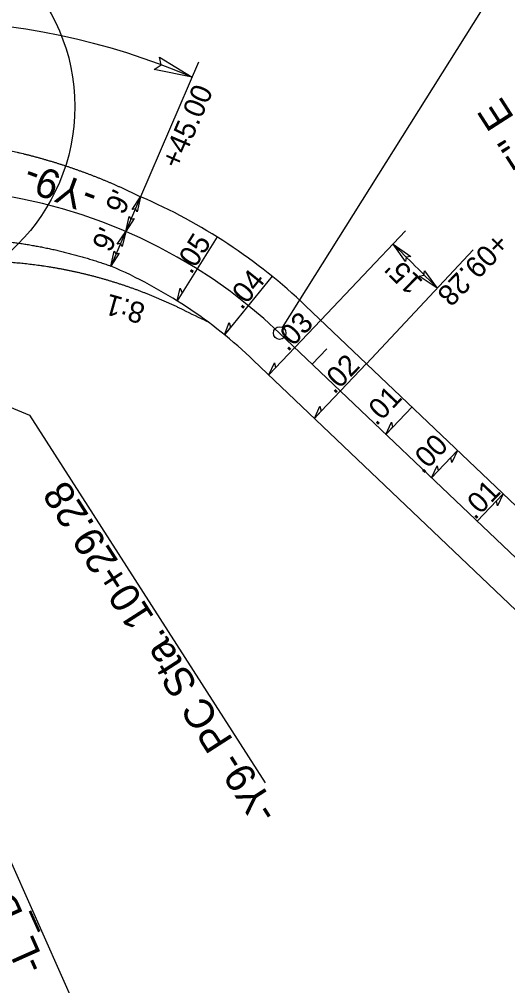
# Model space of a CAD drawing. Extents: x 472216 to 481979, y 489069 to 507339.
# Drawn here: x 477805.4 to 477922, y 499384.8 to 499615.3 of the extents above; entities that cross this region are included whole.
import ezdxf

# ---------------------------------------------------------------- set-up
doc = ezdxf.new("R2010")
doc.units = 0
for name, color, linetype in [('Old_Level_12', 7, 'Continuous'), ('Prop Drainage Structure Drop Inlet Grate 2 Narrow Slots and Sag Grates 840 24 CELL', 7, 'Continuous'), ('Prop Drainage Structure Drop Inlet Grate 2 Wide Slots and Sag Grates 840 22 Label', 7, 'Continuous'), ('Prop Drainage Structure Outlet Berm Ditch 850 10 CELL', 7, 'Continuous'), ('Prop Drainage Structure Pipe CSP 15in', 7, 'Continuous'), ('Prop Drainage Structure Pipe RCP 24in Class III Label', 7, 'Continuous'), ('Prop Drainage Structure Tops and Inverts LABEL', 7, 'Continuous'), ('Prop Earthen Structure False Sump CELL', 7, 'Continuous'), ('Prop Erosion Embankment Toe Protection CELL', 7, 'Continuous'), ('Sheet Block Revision CELL', 7, 'Continuous'), ('Sheet North Arrow Point CELL', 7, 'Continuous'), ('Sheet PE Seal Cell', 7, 'Continuous'), ('Sheet Plan And Profile CELL', 7, 'Continuous'), ('Sheet Plot Border Outside CELL', 7, 'Continuous'), ('Sheet Profile Grid Major CELL', 7, 'Continuous')]:
    doc.layers.add(name, color=color, linetype=linetype)

msp = doc.modelspace()

# ---------------------------------------------------------------- linework, layer by layer
at = {"layer": 'Old_Level_12'}
for p, q in [((477868.26, 499541.74), (477946.38, 499666.24)), ((477719.99, 499557.05), (477807.86, 499520.85)), ((477807.86, 499520.85), (477864.13, 499433.14))]:
    msp.add_line(p, q, dxfattribs=at)
msp.add_circle((477867.55, 499540.42), 1.5, dxfattribs=at)
at = {"layer": 'Prop Drainage Structure Drop Inlet Grate 2 Narrow Slots and Sag Grates 840 24 CELL'}
for points in [[(477843.08, 499548.1), (477843.81, 499551.17), (477844.3, 499550.06)], [(477854.39, 499540), (477855.49, 499542.96), (477855.84, 499541.8)], [(477864.98, 499530.43), (477866.31, 499533.3), (477866.57, 499532.11)], [(477875.85, 499520.09), (477877.18, 499522.96), (477877.44, 499521.77)], [(477892.92, 499516.27), (477894.25, 499519.14), (477894.51, 499517.95)], [(477910, 499512.45), (477908.67, 499509.58), (477908.41, 499510.77)], [(477903.78, 499505.92), (477905.11, 499508.79), (477905.37, 499507.6)], [(477920.86, 499502.11), (477919.53, 499499.24), (477919.28, 499500.43)]]:
    msp.add_lwpolyline(points, close=True, dxfattribs=at)
at = {"layer": 'Prop Drainage Structure Drop Inlet Grate 2 Wide Slots and Sag Grates 840 22 Label'}
for p, q in [((477852.66, 499563.35), (477843.08, 499548.11)), ((477877.39, 499543.47), (477897.61, 499564.8)), ((477888.26, 499533.13), (477913.73, 499560.25)), ((477865.73, 499554), (477854.4, 499540.01)), ((477877.4, 499543.48), (477864.99, 499530.43)), ((477888.27, 499533.14), (477875.86, 499520.1)), ((477899.14, 499522.8), (477892.92, 499516.27)), ((477910, 499512.45), (477903.79, 499505.93)), ((477920.86, 499502.11), (477914.65, 499495.59))]:
    msp.add_line(p, q, dxfattribs=at)
for points in [[(477897.61, 499557.47), (477894.62, 499561.65), (477898.88, 499558.71), (477897.78, 499558.53)], [(477902.13, 499555.28), (477905.17, 499551.14), (477900.88, 499554.02), (477901.97, 499554.22)]]:
    msp.add_lwpolyline(points, close=True, dxfattribs=at)
msp.add_arc((477257.68, 498911.73), 910, 44.64019, 45.57802, dxfattribs=at)
at = {"layer": 'Prop Drainage Structure Outlet Berm Ditch 850 10 CELL'}
for points in [[(477838.86, 499606.21), (477846.64, 499601.42), (477837.64, 499603.3), (477839.31, 499604.36)], [(477832.38, 499569.88), (477834.38, 499572.95), (477833.53, 499569.37), (477833.13, 499570.04)], [(477832.81, 499567.74), (477830.82, 499564.68), (477831.66, 499568.26), (477832.07, 499567.58)], [(477828.82, 499561.62), (477830.82, 499564.68), (477829.97, 499561.1), (477829.57, 499561.78)], [(477829.25, 499559.47), (477827.25, 499556.41), (477828.1, 499559.99), (477828.5, 499559.31)]]:
    msp.add_lwpolyline(points, close=True, dxfattribs=at)
at = {"layer": 'Prop Drainage Structure Pipe RCP 24in Class III Label'}
for p, q in [((477873.75, 499546.94), (477953.97, 499470.58)), ((477861.34, 499533.9), (477941.56, 499457.55))]:
    msp.add_line(p, q, dxfattribs=at)
for centre, radius, start, end in [((477781.37, 499449.88), 134, 46.4149, 66.697), ((477781.37, 499449.88), 116, 46.4149, 66.697), ((475792.47, 498595.18), 2137, 10.52608, 25.36838), ((475792.47, 498595.18), 2113, 7.92268, 25.40794)]:
    msp.add_arc(centre, radius, start, end, dxfattribs=at)
for points in [[(477782.29, 499586.87), (477783.03, 499586.83), (477783.77, 499586.77), (477784.51, 499586.72), (477785.24, 499586.66), (477785.98, 499586.6), (477786.72, 499586.53), (477787.46, 499586.46), (477788.19, 499586.38), (477788.93, 499586.3), (477789.66, 499586.22), (477790.4, 499586.13), (477791.13, 499586.04), (477791.86, 499585.94), (477792.59, 499585.85), (477793.33, 499585.74), (477794.06, 499585.64), (477794.79, 499585.52), (477795.51, 499585.41), (477796.24, 499585.29), (477796.97, 499585.17), (477797.7, 499585.04), (477798.42, 499584.91), (477799.15, 499584.78), (477799.87, 499584.64), (477800.59, 499584.5), (477801.31, 499584.35), (477802.03, 499584.2), (477802.75, 499584.05), (477803.47, 499583.89), (477804.19, 499583.73), (477804.9, 499583.56), (477805.62, 499583.39), (477806.33, 499583.22), (477807.05, 499583.04), (477807.76, 499582.86), (477808.47, 499582.68), (477809.18, 499582.49), (477809.89, 499582.3), (477810.59, 499582.1), (477811.3, 499581.9), (477812, 499581.7), (477812.7, 499581.49), (477813.41, 499581.28), (477814.11, 499581.07), (477814.8, 499580.85), (477815.5, 499580.63), (477816.2, 499580.4), (477816.89, 499580.17), (477817.58, 499579.94), (477818.28, 499579.7), (477818.97, 499579.46), (477819.65, 499579.22), (477820.34, 499578.97), (477821.03, 499578.72), (477821.71, 499578.47), (477822.39, 499578.21), (477823.07, 499577.95), (477823.75, 499577.68), (477824.43, 499577.41), (477825.1, 499577.14), (477825.78, 499576.86), (477826.45, 499576.58), (477827.12, 499576.3), (477827.79, 499576.01), (477828.46, 499575.72), (477829.12, 499575.42), (477829.79, 499575.13), (477830.45, 499574.83), (477831.11, 499574.52), (477831.76, 499574.21), (477832.42, 499573.9), (477833.07, 499573.59), (477834.38, 499572.95)], [(477782.13, 499562.87), (477782.74, 499562.91), (477783.35, 499562.94), (477783.96, 499562.97), (477784.57, 499562.99), (477785.19, 499563.01), (477785.8, 499563.03), (477786.41, 499563.05), (477787.03, 499563.06), (477787.64, 499563.07), (477788.25, 499563.07), (477788.87, 499563.07), (477789.48, 499563.07), (477790.1, 499563.07), (477790.71, 499563.06), (477791.33, 499563.05), (477791.94, 499563.03), (477792.56, 499563.01), (477793.17, 499562.99), (477793.79, 499562.97), (477794.41, 499562.94), (477795.02, 499562.91), (477795.64, 499562.87), (477796.25, 499562.83), (477796.87, 499562.79), (477797.49, 499562.74), (477798.1, 499562.7), (477798.72, 499562.64), (477799.33, 499562.59), (477799.95, 499562.53), (477800.56, 499562.47), (477801.18, 499562.4), (477801.79, 499562.33), (477802.41, 499562.26), (477803.02, 499562.19), (477803.64, 499562.11), (477804.25, 499562.02), (477804.87, 499561.94), (477805.48, 499561.85), (477806.09, 499561.76), (477806.71, 499561.66), (477807.32, 499561.56), (477807.93, 499561.46), (477808.55, 499561.35), (477809.16, 499561.24), (477809.77, 499561.13), (477810.38, 499561.02), (477810.99, 499560.9), (477811.6, 499560.77), (477812.21, 499560.65), (477812.82, 499560.52), (477813.43, 499560.39), (477814.04, 499560.25), (477814.65, 499560.11), (477815.25, 499559.97), (477815.86, 499559.82), (477816.47, 499559.67), (477817.07, 499559.52), (477817.68, 499559.36), (477818.28, 499559.2), (477818.89, 499559.04), (477819.49, 499558.88), (477820.09, 499558.71), (477820.69, 499558.53), (477821.29, 499558.36), (477821.89, 499558.18), (477822.49, 499557.99), (477823.09, 499557.81), (477823.69, 499557.62), (477824.28, 499557.43), (477824.88, 499557.23), (477825.48, 499557.03), (477826.07, 499556.83), (477827.26, 499556.41)]]:
    msp.add_spline(points, degree=3, dxfattribs=at)
at = {"layer": 'Prop Drainage Structure Tops and Inverts LABEL'}
for radius, start, end in [(2145, 13.97102, 25.36961), (2105, 7.92268, 25.25594)]:
    msp.add_arc((475792.47, 498595.18), radius, start, end, dxfattribs=at)
at = {"layer": 'Prop Earthen Structure False Sump CELL'}
msp.add_arc((475792.47, 498595.18), 2107.33, 12.07695, 25.25594, dxfattribs=at)
at = {"layer": 'Prop Erosion Embankment Toe Protection CELL'}
for radius, start, end in [(2145, 13.97102, 25.36961), (2105, 7.92268, 25.25594)]:
    msp.add_arc((475792.47, 498595.18), radius, start, end, dxfattribs=at)
msp.add_spline([(477789.99, 499557.51), (477790.75, 499557.54), (477791.51, 499557.57), (477792.26, 499557.59), (477793.02, 499557.61), (477793.78, 499557.63), (477794.54, 499557.63), (477795.3, 499557.64), (477796.06, 499557.63), (477796.82, 499557.62), (477797.58, 499557.61), (477798.34, 499557.59), (477799.11, 499557.57), (477799.87, 499557.54), (477800.64, 499557.5), (477801.4, 499557.46), (477802.17, 499557.42), (477802.93, 499557.36), (477803.7, 499557.31), (477804.46, 499557.24), (477805.23, 499557.18), (477806, 499557.1), (477806.76, 499557.02), (477807.53, 499556.94), (477808.3, 499556.85), (477809.07, 499556.75), (477809.83, 499556.65), (477810.6, 499556.55), (477811.37, 499556.43), (477812.13, 499556.32), (477812.9, 499556.19), (477813.67, 499556.06), (477814.44, 499555.93), (477815.2, 499555.79), (477815.97, 499555.65), (477816.73, 499555.5), (477817.5, 499555.34), (477818.27, 499555.18), (477819.03, 499555.01), (477819.79, 499554.84), (477820.56, 499554.66), (477821.32, 499554.47), (477822.08, 499554.28), (477822.85, 499554.09), (477823.61, 499553.89), (477824.37, 499553.68), (477825.13, 499553.47), (477825.89, 499553.25), (477826.64, 499553.03), (477827.4, 499552.8), (477828.16, 499552.57), (477828.91, 499552.33), (477829.67, 499552.08), (477830.42, 499551.83), (477831.17, 499551.58), (477831.92, 499551.32), (477832.67, 499551.05), (477833.42, 499550.78), (477834.17, 499550.5), (477834.92, 499550.21), (477835.66, 499549.92), (477836.41, 499549.63), (477837.15, 499549.33), (477837.89, 499549.02), (477838.63, 499548.71), (477839.36, 499548.39), (477840.1, 499548.07), (477840.84, 499547.74), (477841.57, 499547.41), (477842.3, 499547.07), (477843.03, 499546.73), (477843.76, 499546.38), (477844.48, 499546.02), (477850.25, 499543.21)], degree=3, dxfattribs=at)
at = {"layer": 'Sheet Block Revision CELL'}
for p, q in [((477848.18, 499605), (477834.38, 499572.95)), ((477834.38, 499572.95), (477827.26, 499556.41))]:
    msp.add_line(p, q, dxfattribs=at)
msp.add_arc((477781.37, 499449.88), 165, 66.697, 112.5336, dxfattribs=at)
at = {"layer": 'Sheet North Arrow Point CELL'}
for p, q in [((477861.5, 499283.92), (477745.82, 499543.71)), ((477867.55, 499540.42), (478002.62, 499411.86)), ((477867.55, 499540.42), (478002.62, 499411.86))]:
    msp.add_line(p, q, dxfattribs=at)
for centre, radius, start, end in [((475792.47, 498595.18), 2125, 7.92268, 31.27221), ((477781.37, 499449.88), 125, 46.4149, 119.7387), ((477781.37, 499449.88), 125, 46.4149, 119.7387)]:
    msp.add_arc(centre, radius, start, end, dxfattribs=at)
at = {"layer": 'Sheet PE Seal Cell'}
msp.add_line((477875.33, 499533.01), (477878.78, 499536.63), dxfattribs=at)
at = {"layer": 'Sheet Plot Border Outside CELL'}
msp.add_circle((477772.26, 499594.43), 46.41, dxfattribs=at)

# ---------------------------------------------------------------- texts
at = {"layer": 'Old_Level_12'}
msp.add_text('-Y9- PC Sta. 10+29.28', height=7, rotation=122.6818, dxfattribs=at).set_placement((477867.57, 499426.25))
at = {"layer": 'Prop Drainage Structure Drop Inlet Grate 2 Narrow Slots and Sag Grates 840 24 CELL'}
for s, rotation, p in [('.05', 57.8659, (477846.43, 499554.22)), ('.04', 50.9904, (477858.49, 499545.73)), ('.03', 46.4211, (477869.49, 499535.77)), ('.02', 46.4211, (477880.58, 499525.67)), ('.01', 46.4211, (477890.63, 499518.09)), ('.00', 46.4211, (477901.68, 499506.61)), ('.01', 46.4211, (477914.16, 499495.68))]:
    msp.add_text(s, height=5, rotation=rotation, dxfattribs=at).set_placement(p)
at = {"layer": 'Prop Drainage Structure Drop Inlet Grate 2 Wide Slots and Sag Grates 840 22 Label'}
for s, rotation, p in [('+09.28', 225.7915, (477919.21, 499564.71)), ("15'", 135.6393, (477902.02, 499552.71))]:
    msp.add_text(s, height=5, rotation=rotation, dxfattribs=at).set_placement(p)
at = {"layer": 'Prop Drainage Structure Pipe CSP 15in'}
for s, rotation, p in [('+45.00', 66.697, (477843.61, 499579.28)), ("9'", 64.6573, (477830.3, 499568.41)), ("9'", 64.6573, (477827.14, 499559.42)), ('8:1', 164.357, (477835.78, 499547.32))]:
    msp.add_text(s, height=5, rotation=rotation, dxfattribs=at).set_placement(p)
at = {"layer": 'Sheet Plan And Profile CELL'}
for s, rotation, p in [('S 46%%d 24\' 53.5" E', 122.6818, (477958.55, 499537.41)), ('-Y9-', 159.6107, (477824.64, 499575.21))]:
    msp.add_text(s, height=7, rotation=rotation, dxfattribs=at).set_placement(p)
at = {"layer": 'Sheet Profile Grid Major CELL'}
msp.add_text('-L_DET3-', height=7, rotation=114.0017, dxfattribs=at).set_placement((477811.96, 499389.49))

doc.saveas('drawing.dxf')
